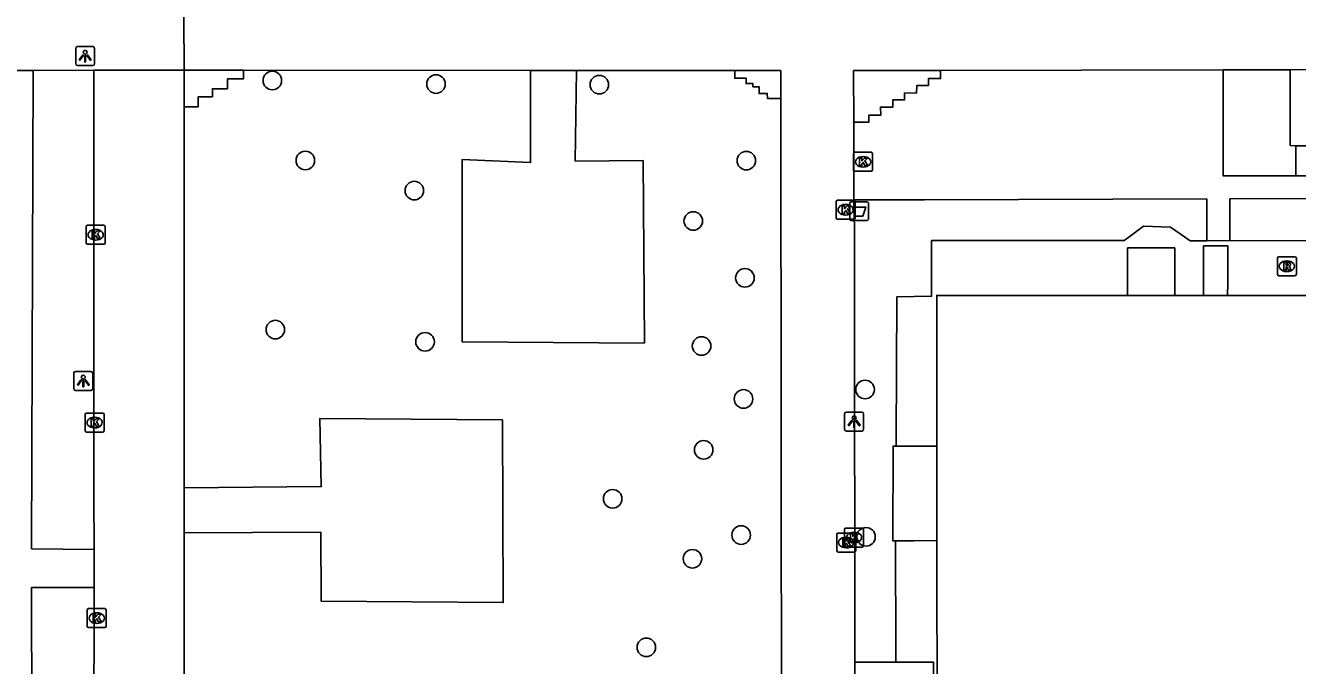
# Model space of a CAD drawing. Extents: x 161477 to 163040, y 383680 to 384868.
# Drawn here: x 161823.4 to 161890.4, y 384156.4 to 384190.1 of the extents above; entities that cross this region are included whole.
import ezdxf

# ---------------------------------------------------------------- set-up
doc = ezdxf.new("R2010")
doc.units = 0
for name, color, linetype in [('IMGEO_Afvalbak', 7, 'Continuous'), ('IMGEO_Boom', 7, 'Continuous'), ('IMGEO_Groenvoorziening', 7, 'Continuous'), ('IMGEO_Hek', 7, 'Continuous'), ('IMGEO_Kolk', 7, 'Continuous'), ('IMGEO_Lichtpunt', 7, 'Continuous'), ('IMGEO_Pand', 7, 'Continuous'), ('IMGEO_Rijbaan_lokaal_gesloten', 7, 'Continuous'), ('IMGEO_Rijbaan_lokaal_open', 7, 'Continuous'), ('IMGEO_Rioolput', 7, 'Continuous'), ('IMGEO_Voetpad_gesloten', 7, 'Continuous'), ('IMGEO_Voetpad_halfverhard', 7, 'Continuous'), ('IMGEO_Voetpad_op_trap', 7, 'Continuous'), ('IMGEO_Voetpad_open', 7, 'Continuous')]:
    doc.layers.add(name, color=color, linetype=linetype)

msp = doc.modelspace()

# ---------------------------------------------------------------- linework, layer by layer
at = {"layer": 'IMGEO_Afvalbak'}
for p, q in [((161866.835, 384179.91), (161866.835, 384180.71)), ((161866.835, 384180.71), (161866.835, 384179.91)), ((161866.935, 384180.81), (161867.725, 384180.81)), ((161867.725, 384180.81), (161866.935, 384180.81)), ((161867.825, 384180.71), (161867.825, 384179.91)), ((161867.825, 384179.91), (161867.825, 384180.71)), ((161867.725, 384179.81), (161866.935, 384179.81)), ((161866.935, 384179.81), (161867.725, 384179.81))]:
    msp.add_line(p, q, dxfattribs=at)
msp.add_lwpolyline([(161866.978, 384180.524), (161867.682, 384180.524), (161867.533, 384180.054), (161867.127, 384180.054), (161866.978, 384180.524)], dxfattribs=at)
for centre, start, end in [((161866.935, 384180.71), 90, 180), ((161866.935, 384180.71), 90, 180), ((161867.725, 384180.71), 0, 90), ((161867.725, 384180.71), 360, 90), ((161866.935, 384179.91), 180, 270), ((161866.935, 384179.91), 180, 270), ((161867.725, 384179.91), 270, 0), ((161867.725, 384179.91), 270, 0)]:
    msp.add_arc(centre, 0.1, start, end, dxfattribs=at)
at = {"layer": 'IMGEO_Boom'}
for centre in [(161836.435, 384187.191), (161845.052, 384187.003), (161853.65, 384186.972), (161838.173, 384182.977), (161861.392, 384182.972), (161843.911, 384181.394), (161858.596, 384179.794), (161861.316, 384176.797), (161836.59, 384174.073), (161844.477, 384173.43), (161859.035, 384173.21), (161867.643, 384170.917), (161861.243, 384170.422), (161859.146, 384167.742), (161854.353, 384165.163), (161861.119, 384163.251), (161867.69, 384163.158), (161858.553, 384162.004), (161856.127, 384157.34)]:
    msp.add_circle(centre, 0.489, dxfattribs=at)
at = {"layer": 'IMGEO_Groenvoorziening'}
for points in [[(161867.055, 384180.903), (161870.771, 384180.913), (161885.628, 384180.952), (161885.628, 384178.755)], [(161911.527, 384181.021), (161891.838, 384180.969), (161886.844, 384180.955), (161886.844, 384178.76)], [(161869.285, 384167.939), (161869.286, 384168.262), (161869.315, 384175.802), (161871.142, 384175.827), (161871.142, 384178.767), (161881.283, 384178.758), (161881.537, 384178.948), (161882.306, 384179.521), (161883.718, 384179.459), (161884.289, 384179.076), (161884.766, 384178.755), (161885.628, 384178.755)], [(161885.628, 384178.755), (161886.844, 384178.76)], [(161886.844, 384178.76), (161908.738, 384178.74), (161911.526, 384178.737)], [(161869.251, 384162.956), (161869.253, 384162.172), (161869.263, 384157.915), (161869.266, 384156.554)]]:
    msp.add_lwpolyline(points, dxfattribs=at)
at = {"layer": 'IMGEO_Hek'}
for points in [[(161881.458, 384178.371), (161883.959, 384178.376)], [(161881.458, 384175.876), (161881.458, 384178.371)], [(161883.959, 384178.376), (161883.959, 384175.876)]]:
    msp.add_lwpolyline(points, dxfattribs=at)
at = {"layer": 'IMGEO_Kolk'}
for p, q in [((161867.036, 384182.483), (161867.036, 384183.335)), ((161867.111, 384183.409), (161867.963, 384183.409)), ((161868.037, 384183.335), (161868.037, 384182.483)), ((161867.547, 384182.629), (161867.522, 384182.629)), ((161867.524, 384183.189), (161867.549, 384183.189)), ((161867.963, 384182.409), (161867.111, 384182.409)), ((161866.121, 384179.958), (161866.121, 384180.81)), ((161866.196, 384180.884), (161867.048, 384180.884)), ((161866.609, 384180.664), (161866.634, 384180.664)), ((161867.122, 384180.81), (161867.122, 384179.958)), ((161866.632, 384180.104), (161866.607, 384180.104)), ((161826.632, 384178.642), (161826.632, 384179.494)), ((161826.707, 384179.568), (161827.559, 384179.568)), ((161827.12, 384179.348), (161827.145, 384179.348)), ((161827.633, 384179.494), (161827.633, 384178.642)), ((161867.048, 384179.884), (161866.196, 384179.884)), ((161827.143, 384178.788), (161827.118, 384178.788)), ((161827.559, 384178.568), (161826.707, 384178.568)), ((161826.577, 384168.752), (161826.577, 384169.604)), ((161826.652, 384169.678), (161827.504, 384169.678)), ((161827.065, 384169.458), (161827.09, 384169.458)), ((161827.578, 384169.604), (161827.578, 384168.752)), ((161827.504, 384168.678), (161826.652, 384168.678)), ((161827.088, 384168.898), (161827.063, 384168.898)), ((161866.147, 384162.433), (161866.147, 384163.285)), ((161866.222, 384163.359), (161867.074, 384163.359)), ((161866.56, 384162.694), (161866.56, 384163.546)), ((161866.635, 384163.62), (161867.487, 384163.62)), ((161867.048, 384163.4), (161867.073, 384163.4)), ((161867.148, 384163.285), (161867.148, 384162.433)), ((161867.561, 384163.546), (161867.561, 384162.694)), ((161866.658, 384162.579), (161866.633, 384162.579)), ((161866.635, 384163.139), (161866.66, 384163.139)), ((161867.487, 384162.62), (161866.635, 384162.62)), ((161867.071, 384162.84), (161867.046, 384162.84)), ((161867.074, 384162.359), (161866.222, 384162.359)), ((161826.687, 384158.453), (161826.687, 384159.305)), ((161826.762, 384159.379), (161827.614, 384159.379)), ((161827.688, 384159.305), (161827.688, 384158.453)), ((161827.198, 384158.599), (161827.173, 384158.599)), ((161827.175, 384159.159), (161827.2, 384159.159)), ((161827.614, 384158.379), (161826.762, 384158.379))]:
    msp.add_line(p, q, dxfattribs=at)
for points in [[(161867.036, 384182.483), (161867.036, 384183.335)], [(161867.111, 384183.409), (161867.963, 384183.409)], [(161868.037, 384183.335), (161868.037, 384182.483)], [(161867.357, 384183.109), (161867.48, 384183.109), (161867.48, 384182.958), (161867.61, 384183.109), (161867.774, 384183.109), (161867.628, 384182.958), (161867.781, 384182.709), (161867.629, 384182.709), (161867.544, 384182.873), (161867.48, 384182.806), (161867.48, 384182.709), (161867.357, 384182.709), (161867.357, 384183.109)], [(161867.963, 384182.409), (161867.111, 384182.409)], [(161866.121, 384179.958), (161866.121, 384180.81)], [(161866.196, 384180.884), (161867.048, 384180.884)], [(161867.122, 384180.81), (161867.122, 384179.958)], [(161866.442, 384180.584), (161866.565, 384180.584), (161866.565, 384180.433), (161866.695, 384180.584), (161866.859, 384180.584), (161866.713, 384180.433), (161866.866, 384180.184), (161866.714, 384180.184), (161866.629, 384180.348), (161866.565, 384180.281), (161866.565, 384180.184), (161866.442, 384180.184), (161866.442, 384180.584)], [(161826.632, 384178.642), (161826.632, 384179.494)], [(161826.707, 384179.568), (161827.559, 384179.568)], [(161827.633, 384179.494), (161827.633, 384178.642)], [(161867.048, 384179.884), (161866.196, 384179.884)], [(161826.953, 384179.268), (161827.076, 384179.268), (161827.076, 384179.117), (161827.206, 384179.268), (161827.37, 384179.268), (161827.224, 384179.117), (161827.377, 384178.868), (161827.225, 384178.868), (161827.14, 384179.032), (161827.076, 384178.965), (161827.076, 384178.868), (161826.953, 384178.868), (161826.953, 384179.268)], [(161827.559, 384178.568), (161826.707, 384178.568)], [(161826.577, 384168.752), (161826.577, 384169.604)], [(161826.652, 384169.678), (161827.504, 384169.678)], [(161826.898, 384169.378), (161827.021, 384169.378), (161827.021, 384169.227), (161827.151, 384169.378), (161827.315, 384169.378), (161827.169, 384169.227), (161827.322, 384168.978), (161827.17, 384168.978), (161827.085, 384169.142), (161827.021, 384169.075), (161827.021, 384168.978), (161826.898, 384168.978), (161826.898, 384169.378)], [(161827.578, 384169.604), (161827.578, 384168.752)], [(161827.504, 384168.678), (161826.652, 384168.678)], [(161866.147, 384162.433), (161866.147, 384163.285)], [(161866.222, 384163.359), (161867.074, 384163.359)], [(161866.56, 384162.694), (161866.56, 384163.546)], [(161866.635, 384163.62), (161867.487, 384163.62)], [(161866.881, 384163.32), (161867.004, 384163.32), (161867.004, 384163.169), (161867.134, 384163.32), (161867.298, 384163.32), (161867.152, 384163.169), (161867.305, 384162.92), (161867.153, 384162.92), (161867.068, 384163.084), (161867.004, 384163.017), (161867.004, 384162.92), (161866.881, 384162.92), (161866.881, 384163.32)], [(161867.148, 384163.285), (161867.148, 384162.433)], [(161867.561, 384163.546), (161867.561, 384162.694)], [(161866.468, 384163.059), (161866.591, 384163.059), (161866.591, 384162.908), (161866.721, 384163.059), (161866.885, 384163.059), (161866.739, 384162.908), (161866.892, 384162.659), (161866.74, 384162.659), (161866.655, 384162.823), (161866.591, 384162.756), (161866.591, 384162.659), (161866.468, 384162.659), (161866.468, 384163.059)], [(161867.487, 384162.62), (161866.635, 384162.62)], [(161867.074, 384162.359), (161866.222, 384162.359)], [(161826.687, 384158.453), (161826.687, 384159.305)], [(161826.762, 384159.379), (161827.614, 384159.379)], [(161827.688, 384159.305), (161827.688, 384158.453)], [(161827.008, 384159.079), (161827.131, 384159.079), (161827.131, 384158.928), (161827.261, 384159.079), (161827.425, 384159.079), (161827.279, 384158.928), (161827.432, 384158.679), (161827.28, 384158.679), (161827.195, 384158.843), (161827.131, 384158.776), (161827.131, 384158.679), (161827.008, 384158.679), (161827.008, 384159.079)], [(161827.614, 384158.379), (161826.762, 384158.379)]]:
    msp.add_lwpolyline(points, dxfattribs=at)
for centre, start, end in [((161867.113, 384183.333), 91.55205, 178.44795), ((161867.113, 384183.333), 91.55205, 178.44795), ((161867.961, 384183.333), 1.55205, 88.44795), ((161867.961, 384183.333), 1.55205, 88.44795), ((161867.113, 384182.485), 181.55205, 268.44795), ((161867.113, 384182.485), 181.55205, 268.44795), ((161867.961, 384182.485), 271.55205, 358.44795), ((161867.961, 384182.485), 271.55205, 358.44795), ((161866.198, 384180.808), 91.55205, 178.44795), ((161866.198, 384180.808), 91.55205, 178.44795), ((161867.046, 384180.808), 1.55205, 88.44795), ((161867.046, 384180.808), 1.55205, 88.44795), ((161866.198, 384179.96), 181.55205, 268.44795), ((161866.198, 384179.96), 181.55205, 268.44795), ((161867.046, 384179.96), 271.55205, 358.44795), ((161867.046, 384179.96), 271.55205, 358.44795), ((161826.709, 384179.492), 91.55205, 178.44795), ((161826.709, 384179.492), 91.55205, 178.44795), ((161827.557, 384179.492), 1.55205, 88.44795), ((161827.557, 384179.492), 1.55205, 88.44795), ((161826.709, 384178.644), 181.55205, 268.44795), ((161826.709, 384178.644), 181.55205, 268.44795), ((161827.557, 384178.644), 271.55205, 358.44795), ((161827.557, 384178.644), 271.55205, 358.44795), ((161826.654, 384169.602), 91.55205, 178.44795), ((161826.654, 384169.602), 91.55205, 178.44795), ((161827.502, 384169.602), 1.55205, 88.44795), ((161827.502, 384169.602), 1.55205, 88.44795), ((161826.654, 384168.754), 181.55205, 268.44795), ((161826.654, 384168.754), 181.55205, 268.44795), ((161827.502, 384168.754), 271.55205, 358.44795), ((161827.502, 384168.754), 271.55205, 358.44795), ((161866.224, 384163.283), 91.55205, 178.44795), ((161866.224, 384163.283), 91.55205, 178.44795), ((161866.637, 384163.544), 91.55205, 178.44795), ((161866.637, 384163.544), 91.55205, 178.44795), ((161867.072, 384163.283), 1.55205, 88.44795), ((161867.072, 384163.283), 1.55205, 88.44795), ((161867.485, 384163.544), 1.55205, 88.44795), ((161867.485, 384163.544), 1.55205, 88.44795), ((161866.637, 384162.696), 181.55205, 268.44795), ((161866.637, 384162.696), 181.55205, 268.44795), ((161867.485, 384162.696), 271.55205, 358.44795), ((161867.485, 384162.696), 271.55205, 358.44795), ((161866.224, 384162.435), 181.55205, 268.44795), ((161866.224, 384162.435), 181.55205, 268.44795), ((161867.072, 384162.435), 271.55205, 358.44795), ((161867.072, 384162.435), 271.55205, 358.44795), ((161826.764, 384159.303), 91.55205, 178.44795), ((161826.764, 384159.303), 91.55205, 178.44795), ((161827.612, 384159.303), 1.55205, 88.44795), ((161827.612, 384159.303), 1.55205, 88.44795), ((161826.764, 384158.455), 181.55205, 268.44795), ((161826.764, 384158.455), 181.55205, 268.44795), ((161827.612, 384158.455), 271.55205, 358.44795), ((161827.612, 384158.455), 271.55205, 358.44795)]:
    msp.add_arc(centre, 0.0765, start, end, dxfattribs=at)
for centre, major_axis, ratio, start_param, end_param in [((161867.523, 384182.909), (-0.387, 0.002), 0.722429, 4.712389, 7.853982), ((161867.548, 384182.909), (-0.39, 0.002), 0.717154, 1.570796, 4.712389), ((161866.608, 384180.384), (-0.387, 0.002), 0.722429, 4.712389, 7.853982), ((161866.633, 384180.384), (-0.39, 0.002), 0.717154, 1.570796, 4.712389), ((161827.119, 384179.068), (-0.387, 0.002), 0.722429, 4.712389, 7.853982), ((161827.144, 384179.068), (-0.39, 0.002), 0.717154, 1.570796, 4.712389), ((161827.064, 384169.178), (-0.387, 0.002), 0.722429, 4.712389, 7.853982), ((161827.089, 384169.178), (-0.39, 0.002), 0.717154, 1.570796, 4.712389), ((161867.047, 384163.12), (-0.387, 0.002), 0.722429, 4.712389, 7.853982), ((161867.072, 384163.12), (-0.39, 0.002), 0.717154, 1.570796, 4.712389), ((161866.634, 384162.859), (-0.387, 0.002), 0.722429, 4.712389, 7.853982), ((161866.659, 384162.859), (-0.39, 0.002), 0.717154, 1.570796, 4.712389), ((161827.174, 384158.879), (-0.387, 0.002), 0.722429, 4.712389, 7.853982), ((161827.199, 384158.879), (-0.39, 0.002), 0.717154, 1.570796, 4.712389)]:
    msp.add_ellipse(centre, major_axis=major_axis, ratio=ratio, start_param=start_param, end_param=end_param, dxfattribs=at)
at = {"layer": 'IMGEO_Lichtpunt'}
for p, q in [((161826.08, 384188.88), (161826.08, 384188.073)), ((161826.08, 384188.88), (161826.08, 384188.073)), ((161826.982, 384188.975), (161826.174, 384188.975)), ((161826.982, 384188.975), (161826.174, 384188.975)), ((161827.076, 384188.073), (161827.076, 384188.88)), ((161827.076, 384188.073), (161827.076, 384188.88)), ((161826.174, 384187.979), (161826.982, 384187.979)), ((161826.174, 384187.979), (161826.982, 384187.979)), ((161825.981, 384171.77), (161825.981, 384170.963)), ((161825.981, 384171.77), (161825.981, 384170.963)), ((161826.883, 384171.865), (161826.075, 384171.865)), ((161826.883, 384171.865), (161826.075, 384171.865)), ((161826.977, 384170.963), (161826.977, 384171.77)), ((161826.977, 384170.963), (161826.977, 384171.77)), ((161826.075, 384170.869), (161826.883, 384170.869)), ((161826.075, 384170.869), (161826.883, 384170.869)), ((161866.567, 384169.633), (161866.567, 384168.826)), ((161866.567, 384169.633), (161866.567, 384168.826)), ((161867.469, 384169.728), (161866.661, 384169.728)), ((161867.469, 384169.728), (161866.661, 384169.728)), ((161867.563, 384168.826), (161867.563, 384169.633)), ((161867.563, 384168.826), (161867.563, 384169.633)), ((161866.661, 384168.732), (161867.469, 384168.732)), ((161866.661, 384168.732), (161867.469, 384168.732))]:
    msp.add_line(p, q, dxfattribs=at)
for points in [[(161826.454, 384188.544), (161826.493, 384188.516), (161826.305, 384188.254), (161826.267, 384188.281), (161826.454, 384188.544)], [(161826.556, 384188.496), (161826.603, 384188.496), (161826.603, 384188.174), (161826.556, 384188.174), (161826.556, 384188.496)], [(161826.666, 384188.516), (161826.704, 384188.543), (161826.891, 384188.281), (161826.852, 384188.253), (161826.666, 384188.516)], [(161826.355, 384171.434), (161826.394, 384171.406), (161826.206, 384171.144), (161826.168, 384171.171), (161826.355, 384171.434)], [(161826.457, 384171.386), (161826.504, 384171.386), (161826.504, 384171.064), (161826.457, 384171.064), (161826.457, 384171.386)], [(161826.567, 384171.406), (161826.605, 384171.433), (161826.792, 384171.171), (161826.753, 384171.143), (161826.567, 384171.406)], [(161866.941, 384169.297), (161866.98, 384169.269), (161866.792, 384169.007), (161866.754, 384169.034), (161866.941, 384169.297)], [(161867.043, 384169.249), (161867.09, 384169.249), (161867.09, 384168.927), (161867.043, 384168.927), (161867.043, 384169.249)], [(161867.153, 384169.269), (161867.191, 384169.296), (161867.378, 384169.034), (161867.339, 384169.006), (161867.153, 384169.269)]]:
    msp.add_lwpolyline(points, dxfattribs=at)
for centre in [(161826.579, 384188.678), (161826.48, 384171.568), (161867.066, 384169.431)]:
    msp.add_circle(centre, 0.0994, dxfattribs=at)
for centre, start, end in [((161826.174, 384188.88), 90, 180), ((161826.174, 384188.88), 90, 180), ((161826.982, 384188.88), 0, 90), ((161826.982, 384188.88), 0, 90), ((161826.174, 384188.073), 180, 270), ((161826.174, 384188.073), 180, 270), ((161826.982, 384188.073), 270, 0), ((161826.982, 384188.073), 270, 360), ((161826.075, 384171.77), 90, 180), ((161826.075, 384171.77), 90, 180), ((161826.883, 384171.77), 0, 90), ((161826.883, 384171.77), 0, 90), ((161826.075, 384170.963), 180, 270), ((161826.075, 384170.963), 180, 270), ((161826.883, 384170.963), 270, 0), ((161826.883, 384170.963), 270, 360), ((161866.661, 384169.633), 90, 180), ((161866.661, 384169.633), 90, 180), ((161867.469, 384169.633), 0, 90), ((161867.469, 384169.633), 0, 90), ((161866.661, 384168.826), 180, 270), ((161866.661, 384168.826), 180, 270), ((161867.469, 384168.826), 270, 0), ((161867.469, 384168.826), 270, 360)]:
    msp.add_arc(centre, 0.0946, start, end, dxfattribs=at)
at = {"layer": 'IMGEO_Pand'}
for points in [[(161885.455, 384175.875), (161871.412, 384175.876), (161871.419, 384168.026), (161871.419, 384167.933)], [(161886.732, 384175.875), (161885.455, 384175.875)], [(161911.525, 384175.874), (161886.732, 384175.875)], [(161871.419, 384167.933), (161871.423, 384163.067), (161871.423, 384162.958)], [(161871.423, 384162.958), (161871.432, 384153.064)]]:
    msp.add_lwpolyline(points, dxfattribs=at)
at = {"layer": 'IMGEO_Rijbaan_lokaal_gesloten'}
for points in [[(161831.79, 384187.74), (161831.783, 384190.52), (161831.783, 384190.88)], [(161823.848, 384187.724), (161822.042, 384187.72)], [(161823.848, 384187.724), (161827.04, 384187.73)], [(161831.79, 384187.74), (161831.649, 384187.74), (161827.23, 384187.731), (161827.068, 384187.73), (161827.04, 384187.73)]]:
    msp.add_lwpolyline(points, dxfattribs=at)
at = {"layer": 'IMGEO_Rijbaan_lokaal_open'}
for points in [[(161827.04, 384187.73), (161827.04, 384173.85), (161827.04, 384165.305), (161827.046, 384162.484)], [(161831.794, 384185.807), (161831.794, 384186.062), (161831.79, 384187.74)], [(161831.798, 384165.741), (161831.794, 384185.807)], [(161831.791, 384163.363), (161831.798, 384165.741)], [(161831.769, 384128.646), (161831.778, 384142.069), (161831.779, 384144.45), (161831.791, 384163.363)], [(161827.046, 384162.484), (161827.05, 384160.491)], [(161827.05, 384160.491), (161827.053, 384158.768), (161827.013, 384149.579), (161827.011, 384146.874)]]:
    msp.add_lwpolyline(points, dxfattribs=at)
at = {"layer": 'IMGEO_Rioolput'}
for p, q in [((161889.349, 384176.984), (161889.349, 384177.836)), ((161889.424, 384177.91), (161890.276, 384177.91)), ((161889.837, 384177.69), (161889.862, 384177.69)), ((161890.35, 384177.836), (161890.35, 384176.984)), ((161890.276, 384176.91), (161889.424, 384176.91)), ((161889.86, 384177.13), (161889.835, 384177.13))]:
    msp.add_line(p, q, dxfattribs=at)
for points in [[(161889.349, 384176.984), (161889.349, 384177.836)], [(161889.424, 384177.91), (161890.276, 384177.91)], [(161889.938, 384177.608), (161889.686, 384177.61), (161889.686, 384177.21)], [(161889.686, 384177.21), (161889.81, 384177.21), (161889.81, 384177.372), (161889.821, 384177.372)], [(161889.864, 384177.529), (161889.81, 384177.529), (161889.81, 384177.448)], [(161889.81, 384177.448), (161889.862, 384177.448)], [(161889.868, 384177.343), (161889.939, 384177.21), (161890.079, 384177.21), (161890.014, 384177.336)], [(161890.35, 384177.836), (161890.35, 384176.984)], [(161890.276, 384176.91), (161889.424, 384176.91)]]:
    msp.add_lwpolyline(points, dxfattribs=at)
for centre, radius, start, end in [((161889.426, 384177.834), 0.0765, 91.55205, 178.44795), ((161889.426, 384177.834), 0.0765, 91.55205, 178.44795), ((161889.82, 384177.319), 0.0533, 26.02933, 88.69889), ((161889.846, 384177.637), 0.19, 274.7715, 282.96867), ((161889.87, 384177.433), 0.0964, 77.00612, 93.18647), ((161889.884, 384177.49), 0.0378, 276.66336, 79.67722), ((161889.937, 384177.498), 0.109, 350.36119, 89.41601), ((161889.935, 384177.498), 0.112, 277.58423, 350.98172), ((161889.919, 384177.283), 0.108, 29.51342, 73.79051), ((161890.274, 384177.834), 0.0765, 1.55205, 88.44795), ((161890.274, 384177.834), 0.0765, 1.55205, 88.44795), ((161889.426, 384176.986), 0.0765, 181.55205, 268.44795), ((161889.426, 384176.986), 0.0765, 181.55205, 268.44795), ((161890.274, 384176.986), 0.0765, 271.55205, 358.44795), ((161890.274, 384176.986), 0.0765, 271.55205, 358.44795)]:
    msp.add_arc(centre, radius, start, end, dxfattribs=at)
for centre, major_axis, ratio, start_param, end_param in [((161889.836, 384177.41), (-0.387, 0.002), 0.722429, 4.712389, 7.853982), ((161889.861, 384177.41), (-0.39, 0.002), 0.717154, 1.570796, 4.712389)]:
    msp.add_ellipse(centre, major_axis=major_axis, ratio=ratio, start_param=start_param, end_param=end_param, dxfattribs=at)
at = {"layer": 'IMGEO_Voetpad_gesloten'}
for points in [[(161869.285, 384167.939), (161869.117, 384167.939), (161869.107, 384162.957), (161869.251, 384162.956)], [(161871.419, 384167.933), (161869.285, 384167.939)], [(161869.251, 384162.956), (161870.207, 384162.952), (161871.423, 384162.958)]]:
    msp.add_lwpolyline(points, dxfattribs=at)
at = {"layer": 'IMGEO_Voetpad_halfverhard'}
for points in [[(161834.911, 384187.735), (161834.911, 384187.278), (161834.073, 384187.278), (161834.073, 384186.755), (161833.278, 384186.755), (161833.278, 384186.332), (161832.53, 384186.332), (161832.53, 384185.809), (161831.794, 384185.807)], [(161852.453, 384187.71), (161852.387, 384182.949), (161855.958, 384182.977), (161856.023, 384173.361), (161846.435, 384173.425), (161846.434, 384183.037), (161850.031, 384182.866), (161850.031, 384187.71)], [(161860.783, 384187.71), (161860.783, 384187.314), (161861.378, 384187.314), (161861.378, 384187.027), (161861.737, 384187.027), (161861.737, 384186.863), (161862.065, 384186.863), (161862.065, 384186.514), (161862.492, 384186.514), (161862.507, 384186.237), (161863.207, 384186.237)], [(161831.798, 384165.741), (161839.007, 384165.806), (161838.935, 384169.394), (161848.546, 384169.313), (161848.596, 384159.694), (161839.004, 384159.777), (161838.987, 384163.397), (161831.791, 384163.363)]]:
    msp.add_lwpolyline(points, dxfattribs=at)
at = {"layer": 'IMGEO_Voetpad_op_trap'}
msp.add_lwpolyline([(161886.732, 384175.875), (161886.735, 384176.518), (161886.742, 384178.486), (161885.465, 384178.486), (161885.457, 384176.515), (161885.455, 384175.875)], dxfattribs=at)
at = {"layer": 'IMGEO_Voetpad_open'}
for points in [[(161827.046, 384162.484), (161823.756, 384162.53), (161823.848, 384187.724)], [(161834.911, 384187.735), (161831.803, 384187.74), (161831.79, 384187.74)], [(161850.031, 384187.71), (161834.911, 384187.735)], [(161852.453, 384187.71), (161850.031, 384187.71)], [(161860.783, 384187.71), (161852.453, 384187.71)], [(161863.207, 384186.237), (161863.207, 384187.71), (161860.783, 384187.71)], [(161871.621, 384187.719), (161867.041, 384187.711), (161867.046, 384184.991)], [(161867.046, 384184.991), (161867.839, 384184.989), (161867.843, 384185.37), (161868.469, 384185.36), (161868.448, 384185.792), (161869.103, 384185.781), (161869.097, 384186.168), (161869.723, 384186.17), (161869.725, 384186.534), (161870.354, 384186.531), (161870.359, 384186.923), (161870.979, 384186.925), (161870.989, 384187.298), (161871.622, 384187.289), (161871.621, 384187.719)], [(161886.491, 384187.746), (161871.621, 384187.719)], [(161890.029, 384187.752), (161886.491, 384187.746)], [(161890.318, 384182.179), (161886.493, 384182.179), (161886.491, 384187.746)], [(161911.288, 384187.79), (161890.029, 384187.752)], [(161890.029, 384187.752), (161890.031, 384183.761), (161890.321, 384183.757)], [(161863.239, 384151.611), (161863.207, 384185.898), (161863.207, 384186.237)], [(161890.321, 384183.757), (161911.485, 384183.749), (161911.462, 384185.585)], [(161867.046, 384184.991), (161867.053, 384181.699), (161867.055, 384180.903)], [(161890.321, 384183.757), (161890.318, 384182.179)], [(161911.527, 384181.021), (161911.527, 384182.179), (161890.318, 384182.179)], [(161867.101, 384156.554), (161867.101, 384156.591), (161867.081, 384176.171), (161867.078, 384179.395), (161867.055, 384180.764), (161867.055, 384180.903)], [(161827.011, 384146.874), (161823.793, 384146.925), (161823.756, 384160.497), (161827.05, 384160.491)], [(161869.266, 384156.554), (161869.229, 384156.554), (161867.101, 384156.554)], [(161867.101, 384156.554), (161867.113, 384144.433), (161867.115, 384142.042), (161867.138, 384119.099)], [(161870.611, 384154.478), (161871.253, 384154.482), (161871.252, 384156.555), (161869.266, 384156.554)]]:
    msp.add_lwpolyline(points, dxfattribs=at)

doc.saveas('drawing.dxf')
